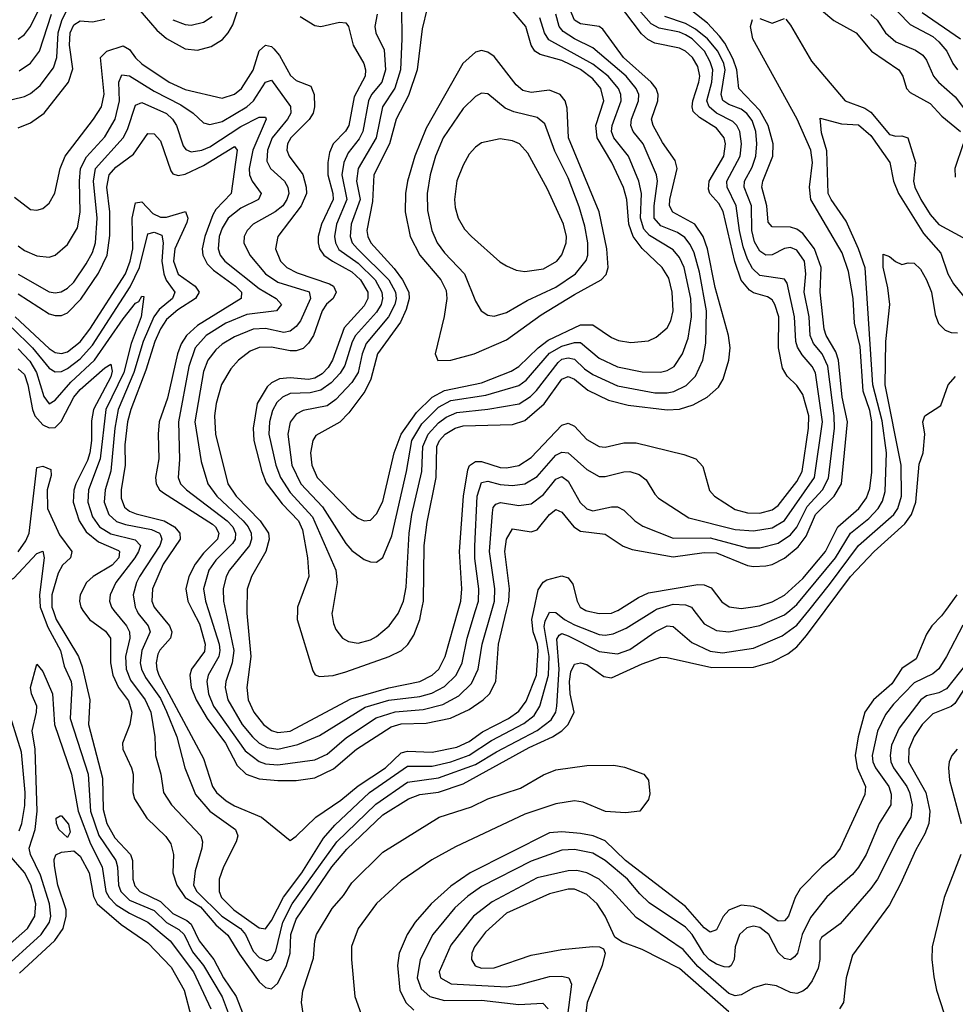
# Model space of a CAD drawing. Header units: inches. Extents: x 884549 to 1028252, y 526810 to 653624.
# Tile 949 of 1056: x 1021735 to 1024763, y 608724 to 611912. Entities that reach past the tile are written whole.
import ezdxf

# ---------------------------------------------------------------- set-up
doc = ezdxf.new("R2010")
doc.units = ezdxf.units.IN
doc.header["$MEASUREMENT"] = 0
doc.layers.add('B0620', color=7, linetype='Continuous')
doc.layers.add('B0621', color=7, linetype='Continuous')

msp = doc.modelspace()

# ---------------------------------------------------------------- linework, layer by layer
at = {"layer": 'B0620', "color": 5}
for points, elevation in [([(1021805.3, 610000), (1021825.7, 609945.7), (1021866.6, 609870), (1021879.1, 609819.1), (1021901.2, 609770), (1021903.8, 609750), (1021898.6, 609650), (1021956, 609470), (1021964.2, 609350), (1021991.3, 609271.3), (1022045.5, 609190), (1022051.2, 609170), (1022055.1, 609110), (1022062, 609090), (1022090, 609061.7), (1022170, 609028.5), (1022210, 608989.6), (1022250, 608966.6), (1022267.3, 608950), (1022294.2, 608894.2), (1022330, 608850), (1022390, 608748.6), (1022410, 608696.8)], 2660), ([(1021842.7, 610000), (1021853, 609970), (1021925.3, 609850), (1021937, 609817), (1021962.1, 609710), (1021957.6, 609630), (1022003, 609457), (1022004.7, 609355.3), (1022016.6, 609310), (1022043.2, 609263.2), (1022093.4, 609210), (1022099.8, 609190), (1022101.1, 609130), (1022107.9, 609107.9), (1022123.5, 609090), (1022190, 609057.4), (1022230, 609018.7), (1022275.7, 608995.7), (1022290, 608983.7), (1022315.5, 608930), (1022363.3, 608870), (1022394.3, 608810), (1022435, 608750), (1022484.3, 608624.3)], 2680), ([(1021939.4, 610000), (1021960.5, 609970), (1022012.5, 609932.4), (1022028.3, 609910), (1022028.8, 609830), (1022036.4, 609790), (1022054.1, 609750), (1022086.6, 609706.6), (1022097.3, 609670), (1022091.4, 609630), (1022067.8, 609570), (1022068.2, 609550), (1022097.2, 609490), (1022101.7, 609470), (1022101.2, 609410), (1022106, 609390), (1022146.6, 609326.6), (1022207.4, 609267.4), (1022224.4, 609244.4), (1022232.6, 609210), (1022230.1, 609150), (1022243.3, 609110), (1022270.7, 609070.7), (1022320.4, 609040.4), (1022370, 608981.9), (1022408.8, 608948.8), (1022446.4, 608886.4), (1022510, 608797.5), (1022530, 608779.2), (1022550, 608774.6), (1022570, 608792.6), (1022598, 608850), (1022609.7, 608890), (1022612.5, 608950), (1022630, 609000.5), (1022745.6, 609170), (1022793.5, 609226.5), (1022910, 609338.4), (1022992.7, 609390), (1023030, 609403.9), (1023090, 609411.2), (1023170, 609438.6), (1023383.9, 609556.1), (1023458.8, 609590), (1023489.6, 609610), (1023510, 609630.9), (1023528.9, 609670), (1023516.8, 609730), (1023514.6, 609770), (1023518.6, 609801.4), (1023530, 609826.2), (1023550, 609830.5), (1023570, 609824.5), (1023625.6, 609785.6), (1023650, 609781.1), (1023750, 609826.5), (1023810, 609848.2), (1023830, 609847.2), (1023974.7, 609814.8), (1024110, 609815.5), (1024170, 609833.7), (1024220.5, 609859.5), (1024250, 609881.4), (1024281.8, 609918.2), (1024342.2, 610000)], 2720), ([(1022039.6, 610000), (1022080.2, 609950), (1022090, 609930), (1022090.9, 609910), (1022077, 609850), (1022079.7, 609810), (1022093.9, 609773.9), (1022140.8, 609710), (1022159.4, 609670), (1022172.7, 609590), (1022174.3, 609530), (1022191.2, 609470), (1022200.4, 609410), (1022225.6, 609370), (1022321.3, 609270), (1022326, 609250), (1022324, 609230), (1022303, 609157), (1022297.7, 609110), (1022307.8, 609090), (1022389.3, 609010), (1022449.9, 608969.9), (1022465.2, 608950), (1022490, 608896.7), (1022510, 608875.8), (1022534.5, 608865.5), (1022550, 608871.2), (1022563.9, 608896.1), (1022586.9, 608990), (1022616.8, 609050), (1022761.4, 609250), (1022887.4, 609372.6), (1022990, 609443.5), (1023090, 609457.8), (1023210, 609500.7), (1023277.9, 609542.1), (1023409.5, 609610.5), (1023454.9, 609645.1), (1023469.6, 609670), (1023473, 609690), (1023481, 609810), (1023473.4, 609906.5), (1023480.5, 609919.5), (1023490, 609925.2), (1023510, 609917.5), (1023610, 609867.1), (1023670, 609859.3), (1023710, 609872.7), (1023791.7, 609930), (1023830, 609949.7), (1023850, 609947.2), (1023910, 609896.2), (1023970, 609868), (1024010, 609862.5), (1024110, 609877.5), (1024202.7, 609917.3), (1024250, 609952.1), (1024288.6, 610000)], 2740), ([(1022113.5, 610000), (1022118.6, 609990), (1022150.8, 609950), (1022156.7, 609930), (1022129.8, 609870), (1022124.4, 609830), (1022128.6, 609810), (1022142.4, 609782.4), (1022190, 609714.1), (1022210, 609672.9), (1022242.9, 609590), (1022269.7, 609490), (1022303.8, 609403.8), (1022350, 609350.1), (1022433.4, 609290), (1022441.1, 609270), (1022435.8, 609250), (1022394.6, 609170), (1022380.6, 609130), (1022379.9, 609090), (1022388.4, 609070), (1022427.5, 609030), (1022510, 608971.6), (1022530, 608968.9), (1022550, 608996.1), (1022588.5, 609071.5), (1022648.2, 609150), (1022717.9, 609262.1), (1022755.1, 609304.9), (1022867.5, 609410), (1022990, 609495.7), (1023070, 609495.8), (1023130, 609509.6), (1023190, 609531.3), (1023261.7, 609578.3), (1023366.6, 609633.4), (1023400.2, 609659.8), (1023418.6, 609690), (1023446.3, 609790), (1023448, 609850), (1023432.8, 609947.2), (1023435.3, 609964.7), (1023450, 609994), (1023470, 609992.8), (1023497.7, 609970), (1023530, 609953.4), (1023610, 609922), (1023630, 609919.6), (1023655.7, 609924.3), (1023697.6, 609942.4), (1023789.5, 610000)], 2760), ([(1022178.4, 610000), (1022220.1, 609950), (1022227.7, 609930), (1022223.2, 609910), (1022188.9, 609871.1), (1022182.3, 609857.7), (1022176.1, 609830), (1022178.6, 609810), (1022185.2, 609790), (1022330, 609519.8), (1022358.4, 609430), (1022372.3, 609410), (1022402.7, 609382.7), (1022430, 609366.8), (1022517.1, 609330), (1022610, 609254.9), (1022630, 609268.4), (1022693, 609330), (1022774.3, 609385.7), (1022830, 609431.8), (1022918.9, 609490), (1022970, 609538.7), (1022990, 609544), (1023070, 609541.3), (1023150, 609556.9), (1023190, 609575.6), (1023233.2, 609606.8), (1023316.5, 609650), (1023350, 609673.9), (1023374.2, 609705.8), (1023407.7, 609790), (1023412.8, 609870), (1023410.5, 609890.5), (1023396.3, 609930), (1023392.6, 609970), (1023399, 610000)], 2780), ([(1022294.5, 610000), (1022316.8, 609956.8), (1022335.5, 609890), (1022332.8, 609867.2), (1022290.4, 609810), (1022285.1, 609790), (1022289.8, 609750), (1022306, 609710), (1022342.1, 609650), (1022401.1, 609570), (1022438.2, 609498.1), (1022468.1, 609470), (1022510, 609454.5), (1022570, 609448.9), (1022630, 609448.8), (1022690, 609458.2), (1022750, 609487), (1022825, 609550), (1022937.2, 609622.8), (1022970, 609632.7), (1023050, 609634.9), (1023129.1, 609650.9), (1023190, 609679.1), (1023235, 609710), (1023255.9, 609730), (1023275.9, 609770), (1023284, 609890), (1023310.9, 610000)], 2820), ([(1022345.4, 610000), (1022380.8, 609890), (1022383, 609870), (1022379.6, 609850), (1022344.7, 609790), (1022340.4, 609770), (1022345.7, 609730), (1022362.3, 609690), (1022465.1, 609545.1), (1022510, 609510.1), (1022530, 609503.3), (1022570, 609499.7), (1022690, 609516.1), (1022730, 609534.6), (1022792.2, 609587.8), (1022888.2, 609651.8), (1022950, 609671.7), (1023040.7, 609679.3), (1023104.5, 609695.5), (1023156.5, 609723.5), (1023197.2, 609762.8), (1023218.5, 609810), (1023231.2, 609890), (1023263, 610000)], 2840), ([(1022400.9, 610000), (1022428.2, 609870), (1022422.9, 609830), (1022401.7, 609770), (1022399.9, 609750), (1022408, 609710), (1022455.1, 609630), (1022487.8, 609590), (1022510.4, 609570.4), (1022536.2, 609556.2), (1022570, 609550.1), (1022634.7, 609565.3), (1022704.8, 609595.2), (1022853.3, 609686.7), (1022930, 609708.8), (1023030, 609721.5), (1023068.3, 609731.7), (1023110, 609753.2), (1023147.6, 609790), (1023166.4, 609830), (1023183.5, 609910), (1023210.4, 610000)], 2860), ([(1022469.9, 610000), (1022469.7, 609990.3), (1022483.2, 609850), (1022469.7, 609750), (1022474.6, 609710), (1022493.1, 609670), (1022524.1, 609630), (1022550, 609610.5), (1022570, 609604.5), (1022610, 609609), (1022807, 609713), (1022930, 609749.4), (1023030.3, 609769.7), (1023070.2, 609789.8), (1023091.7, 609810), (1023112.4, 609850), (1023154.1, 610000)], 2880), ([(1022633.8, 610000), (1022633, 609970), (1022683.7, 609803.7), (1022691.6, 609791.6), (1022705.4, 609785.4), (1022749.2, 609789.2), (1022790, 609800.8), (1022930.7, 609850), (1022970.5, 609870), (1022991, 609889), (1023010, 609919.8), (1023029.9, 609970), (1023035.8, 610000)], 2920), ([(1022747.2, 610000), (1022745.5, 609990), (1022750, 609957.3), (1022757.9, 609937.9), (1022779.1, 609910), (1022798.9, 609898.9), (1022830, 609894.1), (1022870, 609904.4), (1022890, 609915.5), (1022930.2, 609949.8), (1022959.7, 609990), (1022964, 610000)], 2940), ([(1024731.7, 610000), (1024718.3, 609981.7), (1024686.9, 609950), (1024670, 609922.6), (1024636.8, 609843.2), (1024590, 609811.7), (1024557.5, 609762.5), (1024498.3, 609710), (1024470, 609670), (1024448.1, 609590), (1024439.4, 609530), (1024444.9, 609490), (1024472.6, 609430), (1024470, 609403.5), (1024390.3, 609229.7), (1024370, 609201.8), (1024330.8, 609169.2), (1024261.3, 609098.7), (1024244.3, 609070), (1024223.4, 609010), (1024210, 608995.2), (1024190, 608993.7), (1024132.4, 609032.4), (1024110, 609041.5), (1024070, 609045.7), (1024030, 609029.4), (1024011.4, 609008.6), (1023990, 608965.4), (1023970, 608958.2), (1023950, 608971.7), (1023890, 609040.9), (1023695.3, 609190), (1023630, 609253.7), (1023590.7, 609270), (1023550, 609277.3), (1023490, 609282.9), (1023450, 609279.3), (1023192.5, 609150), (1023130, 609107.3), (1023066.7, 609050), (1023014.9, 608990), (1022989.3, 608950.7), (1022963.3, 608890), (1022957.1, 608850), (1022965.6, 608770), (1022984.4, 608730), (1023010, 608705.2)], 2720), ([(1023567.3, 610000), (1023570, 609998.6), (1023610, 609990.1), (1023650, 609991), (1023670, 609999.2), (1023671.2, 610000)], 2780), ([(1023916.8, 610000), (1023950, 609955.8), (1023990, 609934.7), (1024030.1, 609930.1), (1024130, 609950.4), (1024210, 609985.3), (1024227.5, 610000)], 2760), ([(1024787.8, 609952.2), (1024734.9, 609850), (1024709.2, 609810.8), (1024690, 609794.7), (1024630, 609765.1), (1024563.4, 609696.6), (1024537.4, 609662.6), (1024511.2, 609608.8), (1024493.4, 609530), (1024496, 609510), (1024505.2, 609490), (1024547.4, 609430), (1024555.5, 609404.5), (1024553.8, 609370), (1024517, 609310), (1024474.1, 609210), (1024450, 609168.6), (1024430, 609145.2), (1024347.5, 609072.5), (1024294.6, 609005.4), (1024267.7, 608950), (1024252, 608890), (1024242.3, 608877.7), (1024230, 608868.6), (1024210, 608872.4), (1024190, 608892.2), (1024159.8, 608950), (1024130, 608972.8), (1024110, 608977.1), (1024088.3, 608971.7), (1024064.2, 608950), (1024050.1, 608910), (1024047.3, 608870), (1024037.6, 608850), (1024030, 608844.5), (1024014.4, 608845.6), (1023990, 608854.9), (1023967.9, 608867.9), (1023950, 608886.5), (1023911.6, 608950), (1023890, 608973.7), (1023772.5, 609052.5), (1023741.7, 609081.7), (1023702, 609130), (1023630, 609189.9), (1023590, 609213.5), (1023530, 609225.3), (1023490, 609223.3), (1023390, 609187.7), (1023230, 609105.4), (1023185.4, 609074.6), (1023142.7, 609037.3), (1023071.7, 608950), (1023031.2, 608870), (1023021.7, 608810), (1023034.6, 608774.6), (1023061.8, 608750), (1023110, 608736.8), (1023230, 608738), (1023350, 608724.1), (1023428.5, 608728.5), (1023445.3, 608710)], 2740), ([(1021671.3, 608830), (1021803.9, 608950), (1021831.2, 608990), (1021835.2, 609010), (1021831.1, 609050), (1021802.2, 609142.2), (1021769.3, 609210), (1021765.5, 609230), (1021785, 609290), (1021791.1, 609350), (1021784.8, 609550), (1021775.3, 609610), (1021789.3, 609670), (1021789.9, 609689.9), (1021772.7, 609730), (1021769.4, 609750), (1021790, 609826), (1021810, 609802), (1021841.1, 609730), (1021847.5, 609630), (1021902.4, 609470), (1021924.5, 609350), (1021963.6, 609243.6), (1022001.3, 609170), (1022014, 609090), (1022024.3, 609070), (1022046.6, 609046.6), (1022090, 609019.4), (1022150, 608990.3), (1022221.6, 608930), (1022297, 608830), (1022353, 608710)], 2640), ([(1024796.1, 609824), (1024734.1, 609745.9), (1024710, 609732.9), (1024670, 609723.2), (1024651, 609710), (1024581.4, 609618.6), (1024557, 609563), (1024552.2, 609530), (1024554.8, 609510), (1024563, 609490), (1024605.8, 609430), (1024614.9, 609410), (1024623.7, 609370), (1024619.4, 609330), (1024577.8, 609262.2), (1024510.9, 609130), (1024490, 609099.2), (1024390, 608985.2), (1024330, 608940.3), (1024325, 608930), (1024324.5, 608870), (1024318.7, 608841.3), (1024299.6, 608800.4), (1024282.9, 608777.1), (1024270, 608766.5), (1024250, 608759.5), (1024230, 608762.2), (1024184.3, 608784.3), (1024150, 608789.2), (1024110, 608777.6), (1024070, 608755), (1024050, 608751.7), (1024030, 608759), (1023930, 608846.8), (1023881.7, 608901.7), (1023730, 609005.5), (1023651.7, 609091.7), (1023610, 609129.9), (1023570.8, 609150), (1023537.9, 609157.9), (1023510, 609157), (1023410, 609133.4), (1023264.3, 609055.7), (1023203.9, 609010), (1023130, 608915.4), (1023092.2, 608830), (1023097, 608810), (1023131, 608791), (1023310, 608781.3), (1023350, 608787), (1023450, 608815), (1023490, 608816), (1023512.1, 608810), (1023520.9, 608790), (1023501.4, 608638.6)], 2760), ([(1024792.7, 609747.3), (1024761.4, 609698.6), (1024750, 609688.3), (1024690, 609665.3), (1024655.7, 609630), (1024630, 609591.1), (1024612.4, 609550), (1024611.1, 609510), (1024668, 609410), (1024680.7, 609350), (1024677, 609310), (1024664.1, 609275.9), (1024635.1, 609224.9), (1024585.8, 609114.2), (1024550, 609046.5), (1024430, 608883.1), (1024409.5, 608810), (1024400.7, 608730), (1024387.8, 608710)], 2780), ([(1021733.4, 609286.6), (1021742.2, 609310), (1021751.6, 609368.4), (1021752.2, 609410), (1021740.3, 609540.3), (1021694.8, 609690)], 2660), ([(1024768.5, 609550), (1024751.4, 609530), (1024743.5, 609510), (1024740.7, 609490), (1024744.4, 609450), (1024782.1, 609310)], 2820), ([(1022662.5, 608630), (1022646.8, 608730), (1022651.6, 608768.4), (1022686, 608874), (1022689.6, 608930), (1022695.5, 608950), (1022745.8, 609034.2), (1022782.9, 609077.1), (1022810, 609117.4), (1022910, 609216.6), (1023092.8, 609330), (1023196.6, 609363.4), (1023250, 609390), (1023355.7, 609424.3), (1023430, 609467.9), (1023470, 609484.1), (1023570, 609497.3), (1023658.2, 609498.2), (1023691.8, 609491.8), (1023754.8, 609470), (1023770.5, 609450), (1023774.4, 609405.6), (1023770, 609388), (1023742, 609350), (1023695.6, 609344.4), (1023631, 609349), (1023558.9, 609378.9), (1023530, 609383.2), (1023470, 609373.6), (1023370, 609340.5), (1023145.2, 609234.8), (1023068.3, 609191.7), (1022970, 609123.9), (1022889.1, 609050.9), (1022830.1, 608970), (1022808.4, 608911.6), (1022808.7, 608870), (1022819.5, 608750), (1022854.8, 608650)], 2680), ([(1021647.9, 608872.1), (1021760.4, 608970), (1021784.1, 609010), (1021787.5, 609050), (1021771.2, 609111.2), (1021750, 609150.7), (1021699.7, 609210)], 2660), ([(1021734.4, 608825.6), (1021848.6, 608931.4), (1021875.3, 608970), (1021885.7, 609010), (1021885.2, 609030), (1021858.2, 609110), (1021847.7, 609172.3), (1021846.7, 609193.3), (1021851.5, 609208.5), (1021870, 609216.8), (1021910, 609221), (1021930, 609204.2), (1021959.9, 609150), (1021973.4, 609073.4), (1021985.2, 609050), (1022063.1, 608983.1), (1022150, 608923.4), (1022225, 608845), (1022267, 608770), (1022290, 608683.8)], 2620), ([(1024780.4, 609210), (1024726.4, 609070), (1024687.9, 608910), (1024686.6, 608870), (1024693.6, 608813.6), (1024701.9, 608770), (1024726.7, 608693.3)], 2820), ([(1024030, 608700.3), (1023870, 608840.7), (1023750, 608901.5), (1023686.1, 608926.1), (1023661.5, 608941.5), (1023629.9, 609010), (1023603.4, 609050), (1023570, 609080.1), (1023530, 609097.3), (1023510, 609097.5), (1023450, 609081.7), (1023310, 609019.9), (1023242.2, 608957.8), (1023207.2, 608910), (1023198.7, 608890), (1023197.3, 608870), (1023209.1, 608849.1), (1023230, 608841.3), (1023270, 608842.5), (1023390, 608883.1), (1023490, 608901.4), (1023590, 608912), (1023611, 608911), (1023624.1, 608904.1), (1023629.3, 608890), (1023619.9, 608850), (1023571.4, 608730), (1023558.9, 608630)], 2780)]:
    msp.add_lwpolyline(points, dxfattribs=dict(at, elevation=elevation))
at = {"layer": 'B0620', "color": 5, "elevation": 2620}
msp.add_lwpolyline([(1021890, 609264.4), (1021861.8, 609290), (1021853.8, 609310), (1021853.3, 609326.7), (1021865.6, 609334.4), (1021870, 609334.4), (1021892.4, 609307.6), (1021898.3, 609281.7)], close=True, dxfattribs=at)
at = {"layer": 'B0621', "color": 5}
for points, elevation in [([(1021730, 611849.1), (1021750, 611864.2), (1021770, 611890.6), (1021850, 612054.4)], 2980), ([(1023210.4, 610000), (1023219.4, 610030), (1023220.6, 610070), (1023207.9, 610167.9), (1023207.7, 610207.7), (1023215.4, 610370), (1023230, 610413.9), (1023250, 610418.5), (1023290, 610407.9), (1023330, 610403.7), (1023370, 610410.1), (1023410, 610433.1), (1023470, 610502.8), (1023490, 610512.3), (1023510, 610509.7), (1023570, 610455.6), (1023610, 610433.6), (1023630, 610432.9), (1023690, 610448.6), (1023709.6, 610449.6), (1023740.2, 610440.2), (1023762.4, 610422.4), (1023790, 610375.8), (1023802.8, 610362.8), (1023900, 610300), (1024050, 610261.7), (1024110, 610257.1), (1024170, 610267.3), (1024210, 610290.4), (1024307.2, 610430), (1024333.3, 610610), (1024310, 610768.9), (1024299.4, 610790), (1024266.9, 610826.9), (1024251.9, 610851.9), (1024247, 610870), (1024242, 610950), (1024218.9, 611058.9), (1024210, 611072.5), (1024130, 611083.9), (1024106.3, 611106.3), (1024090, 611136.6), (1024076.8, 611176.8), (1024064.5, 611230), (1024053.9, 611310), (1024024.2, 611370), (1024023, 611390), (1024066.6, 611470), (1024071.4, 611510), (1024065.8, 611550), (1024056, 611570), (1024042.7, 611582.7), (1023989.6, 611610), (1023966, 611630), (1023959.2, 611650), (1023974.6, 611710), (1023977.9, 611750), (1023970, 611776.2), (1023951.4, 611810), (1023911.3, 611850), (1023890, 611863), (1023870, 611871.4), (1023804.8, 611884.8), (1023778.9, 611898.9), (1023638.5, 612058.5)], 2860), ([(1024538.6, 611978.6), (1024616.9, 611896.9), (1024690, 611857.7), (1024710, 611840.9), (1024736, 611810), (1024754.9, 611770), (1024769.8, 611749.8)], 2860), ([(1021710, 611653.8), (1021750, 611663.7), (1021770, 611673.6), (1021800.9, 611699.1), (1021843.9, 611756.1), (1021855.5, 611790), (1021858.8, 611870), (1021871, 611910), (1021890.7, 611949.3)], 2940), ([(1022117.2, 611950), (1022178.4, 611878.5), (1022210, 611851.2), (1022270, 611818.5), (1022310, 611813.3), (1022354.5, 611825.5), (1022391.3, 611848.7), (1022410, 611869.5), (1022424.7, 611895.3), (1022450, 611973.5)], 2920), ([(1022970.5, 611950), (1022971.7, 611850), (1022967.5, 611750), (1022949.5, 611690.5), (1022909.3, 611630), (1022889, 611530), (1022830.1, 611430), (1022825.4, 611390), (1022836.8, 611330), (1022807.9, 611250), (1022804.4, 611210), (1022811.2, 611190), (1022828.2, 611170), (1022929.8, 611070), (1022951.5, 611030), (1022953.3, 611010), (1022949.4, 610990), (1022928.3, 610950), (1022856.3, 610863.7), (1022843.6, 610830), (1022829.8, 610770), (1022810, 610737.4), (1022757.8, 610682.2), (1022730, 610662), (1022652.8, 610647.2), (1022630, 610635.1), (1022610.7, 610609.3), (1022602.5, 610570), (1022616.1, 610470), (1022644.2, 610410), (1022714.8, 610334.8), (1022790, 610216.4), (1022810, 610193.2), (1022850, 610165), (1022870, 610156.8), (1022890, 610156.3), (1022910, 610171.2), (1022938.8, 610241.2), (1022986.3, 610450), (1023003.9, 610550), (1023036.2, 610603.8), (1023090, 610658.2), (1023130, 610679), (1023243.7, 610696.3), (1023350, 610728), (1023374.3, 610745.7), (1023450, 610832.5), (1023490, 610855.1), (1023530, 610866.8), (1023550, 610866.7), (1023610, 610816.6), (1023670, 610788.1), (1023750, 610771.7), (1023808.8, 610771.2), (1023830, 610776.8), (1023852.7, 610790), (1023880.3, 610830), (1023898.6, 610881.4), (1023909.4, 610950), (1023907.2, 611010), (1023885.6, 611110), (1023870, 611141.9), (1023850, 611166.7), (1023773.5, 611213.5), (1023754.6, 611234.6), (1023744, 611270), (1023747.4, 611350), (1023739, 611390), (1023704.8, 611470), (1023657.3, 611530), (1023650.6, 611550), (1023652.5, 611570), (1023681, 611650), (1023680.2, 611670), (1023672.6, 611690), (1023639.9, 611730), (1023590, 611768.8), (1023447, 611847), (1023433.4, 611870), (1023418.1, 611918.1)], 2960), ([(1023054.1, 611950), (1023036.9, 611883.1), (1023021.4, 611750), (1022993.4, 611666.6), (1022953.2, 611590), (1022931.8, 611510), (1022881.1, 611410), (1022876.2, 611323.8), (1022858.7, 611230), (1022861.4, 611210), (1022871, 611190), (1022946.6, 611106.6), (1022973.5, 611070), (1022993.8, 611030), (1022995.4, 611010), (1022985.6, 610974.4), (1022967, 610933), (1022893.4, 610830), (1022871.6, 610748.4), (1022851.6, 610708.4), (1022800.4, 610639.6), (1022771.1, 610608.9), (1022693.8, 610566.2), (1022683.6, 610550), (1022676.5, 610510), (1022680.1, 610470), (1022698, 610430), (1022810, 610315.1), (1022830, 610298.2), (1022850, 610289.3), (1022870, 610292.2), (1022890, 610312.2), (1022910, 610352.4), (1022947.3, 610510), (1022969, 610570), (1023019.4, 610640.6), (1023070, 610690.5), (1023110, 610711.3), (1023230, 610737.1), (1023325.9, 610774.1), (1023350, 610789.1), (1023412.7, 610850), (1023445, 610875), (1023550, 610924.4), (1023590, 610924.8), (1023650, 610883.8), (1023673.4, 610873.4), (1023712.5, 610867.5), (1023770, 610873), (1023795.2, 610884.8), (1023830, 610915.2), (1023842.4, 610937.6), (1023849.9, 610970), (1023846.8, 611030), (1023835.3, 611075.3), (1023814.7, 611110), (1023750, 611171), (1023720.4, 611210), (1023706.4, 611250), (1023700.1, 611330), (1023689, 611369), (1023651.1, 611450), (1023604, 611530), (1023599.5, 611570), (1023625.4, 611650), (1023615.7, 611690), (1023590, 611721.1), (1023550, 611750.8), (1023490, 611780.5), (1023419.2, 611799.2), (1023401.8, 611810), (1023390.2, 611830), (1023373.1, 611890), (1023305, 611970)], 2980), ([(1023035.8, 610000), (1023041.7, 610030), (1023044.2, 610210), (1023053.9, 610286), (1023083.2, 610430), (1023085.1, 610530), (1023093.9, 610550), (1023111.6, 610570), (1023144, 610590), (1023170, 610597.1), (1023330, 610602.1), (1023370, 610614.9), (1023431.8, 610668.2), (1023490, 610748.2), (1023510, 610757.4), (1023530, 610748.6), (1023573.1, 610713.1), (1023640.4, 610680.4), (1023704.5, 610664.5), (1023830, 610649.2), (1023870, 610651.3), (1023915, 610665), (1023960.2, 610690), (1023997, 610723), (1024011.5, 610748.5), (1024030.4, 610810), (1024034.7, 610850), (1024029.1, 610890), (1023985.4, 611045.4), (1023960.7, 611170), (1023947.2, 611210), (1023920.3, 611250), (1023849.2, 611289.1), (1023838.1, 611310), (1023838.6, 611330), (1023862.8, 611430), (1023855.9, 611455.9), (1023814.8, 611514.8), (1023784.7, 611570), (1023779.8, 611590), (1023799.8, 611650), (1023801.5, 611670), (1023794.6, 611690), (1023778.9, 611710), (1023689.3, 611790), (1023621.7, 611881.7), (1023609.9, 611889.9), (1023550, 611899.1), (1023530.7, 611910.7), (1023505.4, 611970)], 2920), ([(1023154.1, 610000), (1023162.4, 610030), (1023165.5, 610070), (1023158.2, 610190), (1023170.8, 610370), (1023184.8, 610455.2), (1023190.7, 610469.3), (1023210, 610481.5), (1023230, 610481.6), (1023290, 610463), (1023310, 610461.1), (1023350, 610468.8), (1023390, 610495.3), (1023490, 610599.7), (1023510, 610606), (1023530, 610596.5), (1023570, 610552.6), (1023610, 610530.6), (1023630, 610527.9), (1023690, 610542.1), (1023730, 610542.8), (1023884.1, 610504.1), (1023923.7, 610490), (1023945.8, 610465.8), (1023967.9, 610387.9), (1023983.6, 610370), (1024050, 610326.3), (1024090, 610315.4), (1024130, 610314.8), (1024170, 610325.4), (1024190, 610339), (1024250, 610416.7), (1024266.9, 610450), (1024288.3, 610590), (1024288.8, 610630), (1024270, 610698.9), (1024250, 610728.1), (1024218.3, 610758.3), (1024204.2, 610784.2), (1024191.2, 610850), (1024191.8, 610950), (1024179.4, 610990), (1024170, 611005.8), (1024155.4, 611015.4), (1024110, 611027.8), (1024096.4, 611036.4), (1024070, 611069.4), (1024049.3, 611129.3), (1024011.2, 611291.2), (1023997.2, 611317.2), (1023968, 611350), (1023963.7, 611363.7), (1023966.7, 611390), (1024013.9, 611470), (1024019.3, 611510), (1024014.4, 611530), (1023990, 611561.4), (1023935.2, 611595.2), (1023915, 611615), (1023911, 611630), (1023913.6, 611650), (1023933.4, 611710), (1023935.9, 611730), (1023930, 611760.5), (1023912.3, 611790), (1023890, 611810.2), (1023870, 611820.6), (1023790, 611836.8), (1023767.8, 611847.8), (1023747, 611867), (1023670, 611968.8)], 2880), ([(1021730, 611561.8), (1021770, 611578.7), (1021813.5, 611610), (1021892.9, 611710), (1021906.6, 611753.4), (1021896, 611830), (1021898.1, 611870), (1021910, 611896.2), (1021930, 611908.5), (1021970, 611905.8), (1022010, 611914.4)], 2920), ([(1021732.9, 611747.1), (1021770, 611771.8), (1021798.8, 611810), (1021837.6, 611930)], 2960), ([(1022230, 611912.4), (1022270, 611896.7), (1022290, 611894.6), (1022330, 611904.3), (1022357.6, 611922.4)], 2940), ([(1022642.9, 611922.9), (1022690, 611893), (1022710, 611890.1), (1022770, 611904.5), (1022790, 611902.5), (1022799, 611890), (1022813.6, 611830), (1022848.2, 611770), (1022854.1, 611750), (1022853, 611730), (1022817.5, 611662.5), (1022799.9, 611570), (1022788.8, 611551.2), (1022749.7, 611510), (1022737.5, 611482.5), (1022731.8, 611450), (1022732.4, 611410), (1022748.5, 611350), (1022749.1, 611330), (1022711.1, 611250), (1022701.2, 611210), (1022700.9, 611190), (1022705.6, 611170), (1022719.2, 611150), (1022746.9, 611130), (1022810, 611095.9), (1022838.1, 611070), (1022861.9, 611030), (1022861.9, 611010), (1022850, 610985.7), (1022785.4, 610914.6), (1022747.4, 610810), (1022733.3, 610786.7), (1022713.8, 610766.2), (1022690, 610752), (1022670, 610747.9), (1022610, 610753.2), (1022575.8, 610750), (1022550, 610737), (1022536.2, 610723.8), (1022503.3, 610670), (1022490, 610590), (1022492.6, 610550), (1022518.1, 610450), (1022532.4, 610412.4), (1022584.4, 610344.4), (1022637.6, 610290), (1022650, 610260.7), (1022666.3, 610170), (1022670.1, 610110), (1022634.1, 610010), (1022633.8, 610000)], 2920), ([(1022891.3, 611930), (1022884.6, 611890), (1022887.9, 611870), (1022914.9, 611814.9), (1022919.2, 611750), (1022906.4, 611710), (1022873.5, 611670), (1022863.7, 611650), (1022845, 611550), (1022833.1, 611526.9), (1022798.3, 611481.7), (1022783.7, 611450), (1022776.9, 611410), (1022793.2, 611330), (1022760, 611250), (1022753.5, 611210), (1022756.6, 611190), (1022768.2, 611168.2), (1022830, 611123.9), (1022884.8, 611070), (1022907.4, 611030), (1022909.1, 611010), (1022904.3, 610990), (1022890, 610965.8), (1022821.2, 610890), (1022810.5, 610869.5), (1022787.5, 610792.5), (1022772.5, 610767.5), (1022743.1, 610736.9), (1022710, 610713), (1022675.3, 610704.7), (1022610, 610702.4), (1022584.9, 610690), (1022567.4, 610672.6), (1022552.9, 610647.1), (1022543.1, 610610), (1022541, 610570), (1022563.5, 610470), (1022578.4, 610430), (1022610, 610381.6), (1022682.3, 610302.3), (1022757.6, 610130), (1022762.4, 610090), (1022747.2, 610000)], 2940), ([(1022964, 610000), (1022976.7, 610030), (1022985.5, 610074.5), (1022995.3, 610250), (1023004.1, 610310), (1023035.9, 610450), (1023039.4, 610530), (1023056.4, 610570), (1023090, 610607), (1023114.8, 610625.2), (1023150, 610640.7), (1023250, 610651.2), (1023351.2, 610668.8), (1023387.9, 610692.1), (1023408, 610712), (1023477.1, 610802.9), (1023490, 610812.8), (1023510, 610817.7), (1023530, 610812.8), (1023562.3, 610782.3), (1023590, 610763.8), (1023670, 610727.1), (1023790, 610704.4), (1023830, 610704), (1023851.6, 610708.4), (1023892, 610728), (1023921.7, 610758.4), (1023945.6, 610810), (1023955.3, 610864.8), (1023957.9, 610970), (1023934.6, 611094.7), (1023917.5, 611157.5), (1023904.8, 611184.8), (1023887.4, 611207.4), (1023863.4, 611223.4), (1023810, 611244.8), (1023788.7, 611270), (1023787.9, 611310), (1023799.1, 611390), (1023796.3, 611410), (1023752.2, 611510), (1023720.3, 611550), (1023712.9, 611570), (1023715.2, 611590), (1023737.8, 611650), (1023738.3, 611670), (1023730.5, 611690), (1023697.6, 611730), (1023590, 611820.8), (1023530, 611850.2), (1023493.8, 611873.8), (1023481.1, 611890), (1023469.7, 611930)], 2940), ([(1023263, 610000), (1023271.7, 610030), (1023272.9, 610070), (1023255.7, 610190), (1023264.7, 610315.3), (1023267.5, 610332.5), (1023276.2, 610343.8), (1023290.8, 610349.2), (1023350, 610339.1), (1023390, 610345.1), (1023430, 610375.1), (1023470, 610424.4), (1023490, 610433), (1023510, 610418.7), (1023548.8, 610348.8), (1023570, 610328.3), (1023590, 610322.1), (1023650, 610335.3), (1023670, 610335.1), (1023690, 610324.1), (1023725.5, 610290), (1023752.1, 610272.1), (1023850, 610233.4), (1023970, 610234.3), (1024090, 610202.6), (1024130, 610202.4), (1024190, 610217.9), (1024230, 610244.3), (1024250.5, 610269.4), (1024283.5, 610336.5), (1024333.2, 610390), (1024352.6, 610427.4), (1024372.2, 610590), (1024371.1, 610630), (1024350.1, 610790.1), (1024332.5, 610830), (1024304.2, 610864.2), (1024293.6, 610890), (1024290, 610950), (1024274.2, 611030), (1024279.3, 611090), (1024274.4, 611130), (1024250, 611165.7), (1024230, 611174.9), (1024210, 611171.7), (1024170, 611150.8), (1024150, 611149.9), (1024130, 611163.2), (1024113.3, 611193.3), (1024103.9, 611230), (1024103.7, 611310), (1024079.4, 611370), (1024080.4, 611390), (1024105.3, 611434.7), (1024116.9, 611470), (1024120.9, 611510), (1024117.9, 611550), (1024105.5, 611585.5), (1024088.3, 611608.3), (1024070, 611622.1), (1024030, 611638.2), (1024010.9, 611650.9), (1024005.7, 611670), (1024018.1, 611750), (1024013.4, 611770), (1023994.1, 611810), (1023960.4, 611850), (1023921.9, 611881.9), (1023890, 611900.1), (1023823.2, 611923.2)], 2840), ([(1023310.9, 610000), (1023318.2, 610030), (1023320.3, 610070), (1023304.6, 610190), (1023310.7, 610230), (1023330, 610263.7), (1023390, 610254.5), (1023410, 610260.7), (1023450, 610310.1), (1023470, 610326.4), (1023490, 610317.5), (1023528.4, 610270), (1023550, 610256.5), (1023630, 610246.9), (1023688, 610208.1), (1023717, 610197), (1023850, 610172.7), (1023950, 610187.6), (1023990, 610186), (1024090, 610145.7), (1024110, 610142.1), (1024150, 610143.9), (1024170, 610148.9), (1024210, 610168.9), (1024254.5, 610205.5), (1024280, 610240), (1024310.2, 610310), (1024370.7, 610370), (1024394.1, 610410), (1024414, 610610), (1024397, 610690), (1024384.8, 610810), (1024376.6, 610836.6), (1024344.6, 610890), (1024338.7, 610910), (1024325.8, 611030), (1024328.3, 611110), (1024307.1, 611170), (1024270, 611219.9), (1024250, 611234.4), (1024230, 611240.5), (1024170, 611242), (1024156.8, 611256.8), (1024153, 611310), (1024136.5, 611370), (1024140.1, 611390), (1024172.9, 611470), (1024173.2, 611510), (1024157.8, 611570), (1024130, 611617.9), (1024062.6, 611690), (1024055.6, 611750), (1024044.4, 611784.4), (1024016.8, 611836.8), (1023999.5, 611859.5), (1023960.9, 611900.9), (1023910, 611941.1)], 2820), ([(1024130, 611915.7), (1024170, 611901.2), (1024210, 611916.4)], 2780), ([(1024330, 611943), (1024370, 611909.7), (1024441.7, 611870), (1024491.7, 611810), (1024580.1, 611750), (1024593.2, 611730), (1024605.5, 611690), (1024616.8, 611676.8), (1024681.4, 611641.4), (1024719.7, 611599.7), (1024780.1, 611550)], 2820), ([(1024490, 611929.6), (1024510.3, 611910.3), (1024537.5, 611870), (1024570, 611840.8), (1024634, 611814), (1024657.8, 611797.8), (1024670, 611781.1), (1024692.5, 611730), (1024708.5, 611710), (1024762.4, 611662.4), (1024790, 611626.5)], 2840), ([(1024655.7, 611935.6), (1024779.7, 611850)], 2880), ([(1023671.2, 610000), (1023738, 610042), (1023770, 610056.7), (1023930, 610083.8), (1023950, 610082.6), (1023972.4, 610072.4), (1024007.6, 610027.6), (1024031.5, 610011.5), (1024070, 610006.2), (1024130, 610014.4), (1024170, 610027.2), (1024210, 610049.1), (1024270, 610102.8), (1024342.6, 610190), (1024383, 610270), (1024450.9, 610330), (1024475.4, 610364.6), (1024486, 610394), (1024492.9, 610447.1), (1024492.9, 610610), (1024486.6, 610646.6), (1024464.6, 610710), (1024454.6, 610854.6), (1024436.3, 610930), (1024432.5, 611010), (1024417.4, 611097.4), (1024397.2, 611157.2), (1024295.6, 611330), (1024290.6, 611370), (1024301, 611450), (1024295, 611490), (1024251.5, 611590), (1024107.9, 611850), (1024099.6, 611890), (1024106.6, 611913.4)], 2780), ([(1024214, 611914), (1024230, 611894.3), (1024297.8, 611777.8), (1024406.3, 611650), (1024470, 611625.8), (1024490, 611612.5), (1024550, 611540.9), (1024570, 611535.2), (1024590, 611536.7), (1024609.7, 611529.7), (1024634.4, 611450), (1024628.1, 611390), (1024632.5, 611370), (1024651.7, 611330), (1024681.6, 611281.6), (1024710, 611248.9), (1024787.3, 611207.3)], 2780), ([(1021718.2, 611338.2), (1021770, 611297.7), (1021790, 611295.2), (1021810, 611301.5), (1021830, 611318.3), (1021848.9, 611351.1), (1021866.3, 611430), (1021881.8, 611470), (1021973.9, 611590), (1021999.1, 611630), (1022008.4, 611671.6), (1021996.5, 611790), (1022016.5, 611810), (1022070, 611827.4), (1022090, 611815.7), (1022109.1, 611789.1), (1022129.8, 611769.8), (1022218.2, 611710), (1022270, 611686.6), (1022390, 611657.8), (1022430, 611671), (1022453.2, 611690), (1022490, 611748.8), (1022510, 611811.6), (1022530, 611830.1), (1022550, 611825.3), (1022557.8, 611817.8), (1022575.9, 611795.9), (1022611.8, 611731.8), (1022630, 611715), (1022676.6, 611696.6), (1022688.2, 611670), (1022689, 611630), (1022684.3, 611610), (1022671.3, 611588.7), (1022612.1, 611530), (1022601.7, 611510), (1022599.7, 611490), (1022606.7, 611470), (1022650.7, 611410.7), (1022662.3, 611370), (1022662.8, 611350), (1022645.7, 611310), (1022570.1, 611210), (1022563, 611170), (1022578.7, 611130), (1022598.9, 611110), (1022632.5, 611092.5), (1022737.1, 611057.1), (1022750.7, 611050), (1022759.4, 611030), (1022749, 611010), (1022728.3, 610991.7), (1022713.7, 610970), (1022685.8, 610890), (1022670, 610864.9), (1022652.3, 610847.7), (1022630, 610840.1), (1022610, 610840), (1022550, 610852.3), (1022510, 610851.5), (1022480.9, 610839.1), (1022443.3, 610810), (1022418.3, 610781.7), (1022388.3, 610731.6), (1022370.8, 610670), (1022365.2, 610630), (1022368.7, 610570), (1022408.8, 610410), (1022435.8, 610370), (1022512.7, 610290), (1022540.4, 610250), (1022542.4, 610230), (1022531.7, 610190), (1022484.8, 610110), (1022471.3, 610068.7), (1022469.9, 610000)], 2880), ([(1021730, 611180.1), (1021750, 611165.5), (1021790, 611147.3), (1021830, 611143.9), (1021849.6, 611150), (1021890, 611185), (1021921.4, 611238.6), (1021930.8, 611289.2), (1021928, 611390), (1021931.7, 611430), (1021951.4, 611468.6), (1022010, 611533.6), (1022043.5, 611590), (1022057.7, 611650), (1022055.8, 611710), (1022065.8, 611734.2), (1022090, 611730.1), (1022170, 611680.5), (1022256.5, 611636.5), (1022296.8, 611610), (1022330, 611578.9), (1022350, 611572.5), (1022390, 611583.2), (1022470, 611629.8), (1022491.2, 611650), (1022530, 611709.6), (1022550, 611717), (1022611.8, 611631.8), (1022612.5, 611610), (1022601.2, 611590), (1022551.9, 611530), (1022536.5, 611490), (1022534.5, 611454.5), (1022546.4, 611430), (1022592.3, 611390), (1022603, 611370), (1022605.4, 611350), (1022599.7, 611330), (1022586.7, 611310), (1022562, 611290), (1022490.9, 611250), (1022470.9, 611230), (1022461.5, 611210), (1022460.1, 611190), (1022480.1, 611150), (1022530.1, 611090), (1022570, 611063), (1022671.5, 611031.5), (1022676.3, 611010), (1022643.2, 610936.8), (1022630, 610919), (1022610, 610903.4), (1022590, 610899.7), (1022530, 610912.5), (1022490, 610909.9), (1022430, 610885.8), (1022390, 610861.4), (1022370, 610843.6), (1022344.2, 610810), (1022330, 610773.8), (1022301.6, 610610), (1022322.1, 610482.1), (1022343.8, 610410), (1022372.7, 610370), (1022458.1, 610290), (1022474.7, 610270), (1022484.2, 610250), (1022485.5, 610230), (1022478.5, 610210), (1022414.3, 610130), (1022403.1, 610110), (1022393.2, 610070), (1022394.6, 610030), (1022400.9, 610000)], 2860), ([(1021730, 611088.3), (1021830, 611031.1), (1021850, 611027.8), (1021869, 611031), (1021890, 611042.7), (1021910, 611062.9), (1021950, 611121.6), (1021970, 611158.3), (1021979.7, 611190), (1021985.4, 611270), (1021973.5, 611390), (1021980.6, 611430), (1022069.9, 611530), (1022083.3, 611556.7), (1022110, 611635.9), (1022130, 611643.7), (1022210, 611608.6), (1022229.7, 611590), (1022241.9, 611570), (1022263.6, 611503.6), (1022272.3, 611492.3), (1022290, 611484.8), (1022323.9, 611490), (1022350, 611500.8), (1022450, 611566.6), (1022510, 611597), (1022530, 611596.9), (1022532.6, 611590), (1022489, 611490), (1022477.5, 611430), (1022479, 611410), (1022486.9, 611390), (1022516.2, 611350), (1022507.5, 611330), (1022450, 611301.8), (1022410, 611269.9), (1022390, 611237.2), (1022380, 611210), (1022377.1, 611170), (1022383.2, 611150), (1022398.4, 611130), (1022510, 611041.8), (1022565.1, 611010), (1022582.1, 610990), (1022565.7, 610970), (1022470, 610958.1), (1022401.9, 610930), (1022338.6, 610890), (1022303, 610850), (1022282.5, 610790), (1022248.6, 610610), (1022251.8, 610488.2), (1022247.7, 610430), (1022255, 610410), (1022274.6, 610390), (1022406.1, 610290), (1022424.7, 610270), (1022433.8, 610250), (1022432.5, 610230), (1022424, 610216), (1022370, 610162), (1022347.1, 610130), (1022329.8, 610070), (1022335.8, 610030), (1022345.4, 610000)], 2840), ([(1024227.5, 610000), (1024250, 610018.9), (1024375.4, 610170), (1024423.5, 610250), (1024482.7, 610297.3), (1024513.7, 610330), (1024527, 610353), (1024535.6, 610384.4), (1024540.2, 610510), (1024526.1, 610613.9), (1024495.7, 610730), (1024470.7, 611109.3), (1024449.9, 611170.1), (1024410, 611259.9), (1024361.2, 611330), (1024351.9, 611350), (1024347.5, 611487.6), (1024330, 611546), (1024326.1, 611593.9), (1024394.7, 611574.7), (1024450, 611571.4), (1024490, 611537.3), (1024551, 611450), (1024562.5, 611390), (1024579.2, 611350), (1024659.6, 611219.6), (1024715.9, 611155.9), (1024739.3, 611090), (1024757, 611057), (1024790, 611016.8)], 2760), ([(1021730, 611025.2), (1021830, 610959.9), (1021850, 610954.1), (1021870, 610954.9), (1021890, 610963.5), (1021933, 611007), (1021990, 611092.1), (1022017.7, 611150), (1022026.6, 611213.4), (1022026.2, 611290), (1022017.3, 611370), (1022024, 611410), (1022045.5, 611434.5), (1022102.7, 611477.3), (1022150, 611543.5), (1022170, 611543), (1022190, 611520.5), (1022223.5, 611423.5), (1022230, 611413.6), (1022247.7, 611407.7), (1022270, 611412.5), (1022330, 611439.8), (1022430, 611501.3), (1022438.5, 611490), (1022419.6, 611350), (1022370, 611297.3), (1022359.7, 611280.3), (1022334.2, 611210), (1022325.5, 611170), (1022327.2, 611150), (1022341.7, 611121.7), (1022361.9, 611101.9), (1022433.2, 611050), (1022452.4, 611030), (1022451.9, 611010), (1022310, 610922.5), (1022274.3, 610890), (1022257.5, 610862.5), (1022245.5, 610830), (1022212.9, 610687.1), (1022186.6, 610610), (1022182.7, 610570), (1022185.1, 610490), (1022174.1, 610430), (1022176, 610410), (1022186.8, 610390), (1022200, 610380), (1022358.6, 610278.6), (1022368.9, 610270), (1022379.5, 610250), (1022374.5, 610230), (1022330, 610185.4), (1022302.4, 610150), (1022282.2, 610110), (1022273, 610070), (1022278.9, 610030), (1022294.5, 610000)], 2820), ([(1024788.5, 611510), (1024761, 611430), (1024763, 611403)], 2820), ([(1021720, 610950), (1021830, 610848), (1021850, 610834.7), (1021870, 610831.2), (1021890, 610836.7), (1021930, 610869.2), (1021962.3, 610910), (1022077.3, 611090), (1022092.6, 611130), (1022100.5, 611170), (1022098.8, 611270), (1022110, 611319.2), (1022130, 611322.2), (1022165.2, 611285.2), (1022190, 611272.8), (1022210, 611273.4), (1022271, 611291), (1022278.5, 611270), (1022275.3, 611255.3), (1022236.7, 611170), (1022232.5, 611130), (1022248.1, 611088.1), (1022302.4, 611050), (1022315.7, 611030), (1022303.6, 611010), (1022246.8, 610973.2), (1022210, 610941.8), (1022190, 610911.5), (1022172.2, 610870), (1022142.9, 610777.1), (1022094.1, 610650), (1022083.9, 610610), (1022075.4, 610535.4), (1022076.5, 610470), (1022063, 610390), (1022063.6, 610363.6), (1022074.5, 610334.5), (1022090, 610321.5), (1022112, 610312), (1022202.8, 610290), (1022235.5, 610270), (1022253, 610250), (1022253.9, 610230), (1022199.1, 610150), (1022164.7, 610070), (1022163, 610030), (1022170.1, 610010), (1022178.4, 610000)], 2780), ([(1021710, 610914.3), (1021776, 610850), (1021830, 610784.5), (1021850, 610772.6), (1021870, 610773), (1021890, 610782.9), (1021930, 610814.2), (1021970, 610858.2), (1022092.5, 611047.5), (1022122.6, 611110), (1022150, 611218.7), (1022170, 611224.2), (1022194.7, 611214.7), (1022199.2, 611190), (1022194.9, 611130), (1022201.2, 611090), (1022209.3, 611069.3), (1022236.4, 611030), (1022229.1, 611010), (1022186.1, 610973.9), (1022169.3, 610950.7), (1022134, 610870), (1022104.5, 610770), (1022053.6, 610650), (1022042.4, 610590), (1022029.5, 610450.5), (1022011.1, 610390), (1022008.4, 610350), (1022023.3, 610310), (1022048.1, 610288.1), (1022077.5, 610277.5), (1022161.7, 610261.7), (1022186.9, 610250), (1022190, 610243.8), (1022194.7, 610230), (1022188.1, 610210), (1022123.1, 610110), (1022112.8, 610090), (1022102.3, 610050), (1022108.4, 610010), (1022113.5, 610000)], 2760), ([(1024288.6, 610000), (1024356.1, 610083.9), (1024450, 610210.1), (1024563.5, 610310), (1024577.3, 610330), (1024588.3, 610370), (1024588.2, 610470), (1024536.1, 610730), (1024538.3, 610870), (1024550.8, 610990), (1024544.6, 611044.6), (1024529.1, 611110.9), (1024530, 611152.7), (1024550, 611145.3), (1024569.3, 611129.3), (1024590, 611119.5), (1024610, 611125.3), (1024630, 611123.6), (1024650, 611104.6), (1024670, 611070.2), (1024685.9, 611030), (1024698, 610958), (1024708.6, 610928.6), (1024730, 610907.3), (1024750, 610899.8), (1024770, 610898.9)], 2740), ([(1021730, 610847.2), (1021767.2, 610807.2), (1021788.8, 610770), (1021812.5, 610692.5), (1021830, 610669), (1021850, 610680.1), (1021900.8, 610739.2), (1021976.9, 610810), (1022070, 610944.3), (1022110, 610994.8), (1022120.5, 610999.5), (1022130, 611016.9), (1022136.5, 611016.5), (1022127.5, 610950), (1022096, 610864), (1022072.3, 610770), (1022014, 610650), (1021995, 610490), (1021957.2, 610390), (1021955.4, 610350), (1021970, 610302.5), (1021993.5, 610270), (1022030, 610247.2), (1022108.8, 610228.8), (1022125.4, 610210), (1022119.6, 610190), (1022107, 610170), (1022045.5, 610090), (1022028.1, 610050), (1022026, 610030), (1022031.5, 610010), (1022039.6, 610000)], 2740), ([(1021730, 610782.3), (1021750, 610763.1), (1021761.1, 610730), (1021775.8, 610650), (1021784.3, 610630), (1021810, 610600.4), (1021830, 610590.4), (1021850, 610591.9), (1021868.8, 610611.2), (1021909.5, 610690), (1021930, 610715.4), (1022010, 610785.1), (1022030, 610797.3), (1022034.4, 610774.4), (1022030, 610755.5), (1021974, 610650), (1021966.9, 610613.1), (1021967.5, 610550), (1021962.3, 610510), (1021954.3, 610485.6), (1021916, 610410), (1021909.6, 610389.6), (1021907.6, 610350), (1021927.3, 610290), (1021950, 610253.7), (1021990, 610221.3), (1022054.2, 610194.2), (1022057.9, 610190), (1022056.2, 610170), (1022033.7, 610146.3), (1021972.9, 610110), (1021950.9, 610090), (1021930.4, 610050), (1021928.3, 610030), (1021932.3, 610010), (1021939.4, 610000)], 2720), ([(1024342.2, 610000), (1024423.3, 610110), (1024500.3, 610190), (1024600, 610280), (1024621.7, 610310), (1024635.2, 610350), (1024646.4, 610473.6), (1024659.1, 610510), (1024664.5, 610570), (1024657.7, 610610), (1024664.7, 610630), (1024716.6, 610663.4), (1024739.7, 610730), (1024763.3, 610756.7)], 2720), ([(1021730.3, 610189.7), (1021754.7, 610225.3), (1021765.5, 610250), (1021790, 610462.6), (1021810, 610466.4), (1021836, 610456), (1021837, 610437), (1021823.3, 610390), (1021824.3, 610330), (1021864.1, 610244.1), (1021903.6, 610190), (1021898.9, 610170), (1021873.3, 610146.6), (1021859.5, 610120.5), (1021838.6, 610050), (1021839.3, 610010), (1021842.7, 610000)], 2680), ([(1021682.5, 610000), (1021656.9, 610070), (1021659.6, 610080.4), (1021670, 610089.4), (1021690, 610092.3), (1021716.3, 610103.7), (1021790, 610183.8), (1021810, 610191.6), (1021813.5, 610170), (1021799.2, 610050), (1021801.5, 610010), (1021805.3, 610000)], 2660), ([(1023399, 610000), (1023413.2, 610066.8), (1023429.1, 610090.9), (1023441.1, 610098.9), (1023490, 610111.2), (1023510, 610104.8), (1023525, 610085), (1023538.9, 610030), (1023548.4, 610010), (1023567.3, 610000)], 2780), ([(1024768.3, 610050), (1024731.7, 610000)], 2720), ([(1023789.5, 610000), (1023796, 610004), (1023850, 610020.1), (1023890, 610018), (1023909.3, 610010), (1023916.8, 610000)], 2760)]:
    msp.add_lwpolyline(points, dxfattribs=dict(at, elevation=elevation))
for points, elevation in [([(1023230, 611812.2), (1023210, 611807), (1023169, 611771), (1023050, 611560.7), (1023013.7, 611470), (1022990.4, 611390), (1022984, 611350), (1022982.6, 611290), (1022998.4, 611210), (1023030.3, 611150.3), (1023098, 611070), (1023115.4, 611035.4), (1023116.9, 611010), (1023109, 610951), (1023079.3, 610830), (1023088.3, 610808.4), (1023130, 610809.7), (1023205.3, 610830), (1023310, 610876), (1023423.1, 610956.9), (1023530, 611022.7), (1023617, 611070), (1023633.2, 611086.8), (1023639.7, 611110), (1023634.6, 611170), (1023610.8, 611290.7), (1023511.1, 611530), (1023506.3, 611626.3), (1023500.1, 611650), (1023483.9, 611670), (1023450, 611684.6), (1023390, 611676.7), (1023362.8, 611682.8), (1023341.5, 611701.5), (1023270, 611793.6), (1023250, 611807.7)], 3020), ([(1023230, 611674.6), (1023210, 611663.5), (1023170, 611625.2), (1023105.9, 611530), (1023080.5, 611470), (1023063, 611410), (1023053.9, 611350), (1023055, 611295), (1023068.9, 611230), (1023085.5, 611190), (1023110, 611157), (1023174, 611090), (1023210, 611001.3), (1023228.1, 610970), (1023250, 610955.5), (1023270, 610952.8), (1023310, 610963.9), (1023377, 611003), (1023470, 611046.6), (1023533.6, 611090), (1023567.8, 611132.2), (1023573.5, 611150), (1023573.9, 611190), (1023564.2, 611244.2), (1023545.9, 611305.9), (1023510, 611399.8), (1023467.1, 611487.1), (1023434.7, 611574.7), (1023410, 611595.9), (1023334.1, 611614.1), (1023305.8, 611625.8), (1023250, 611671.8)], 3040), ([(1023290, 611527), (1023230, 611513.2), (1023210, 611499.8), (1023190, 611476.8), (1023170, 611441), (1023149.7, 611390.3), (1023141.7, 611330), (1023143.8, 611303.8), (1023153.9, 611270), (1023174.6, 611234.6), (1023196.6, 611210), (1023288.7, 611128.7), (1023310, 611115), (1023341.9, 611101.9), (1023370, 611097.2), (1023430, 611105.7), (1023472.8, 611130), (1023490, 611151.3), (1023503.4, 611190), (1023504.1, 611210), (1023495.3, 611250), (1023443.4, 611363.4), (1023379.9, 611479.9), (1023352, 611510), (1023330, 611519.9)], 3060)]:
    msp.add_lwpolyline(points, close=True, dxfattribs=dict(at, elevation=elevation))

doc.saveas('drawing.dxf')
